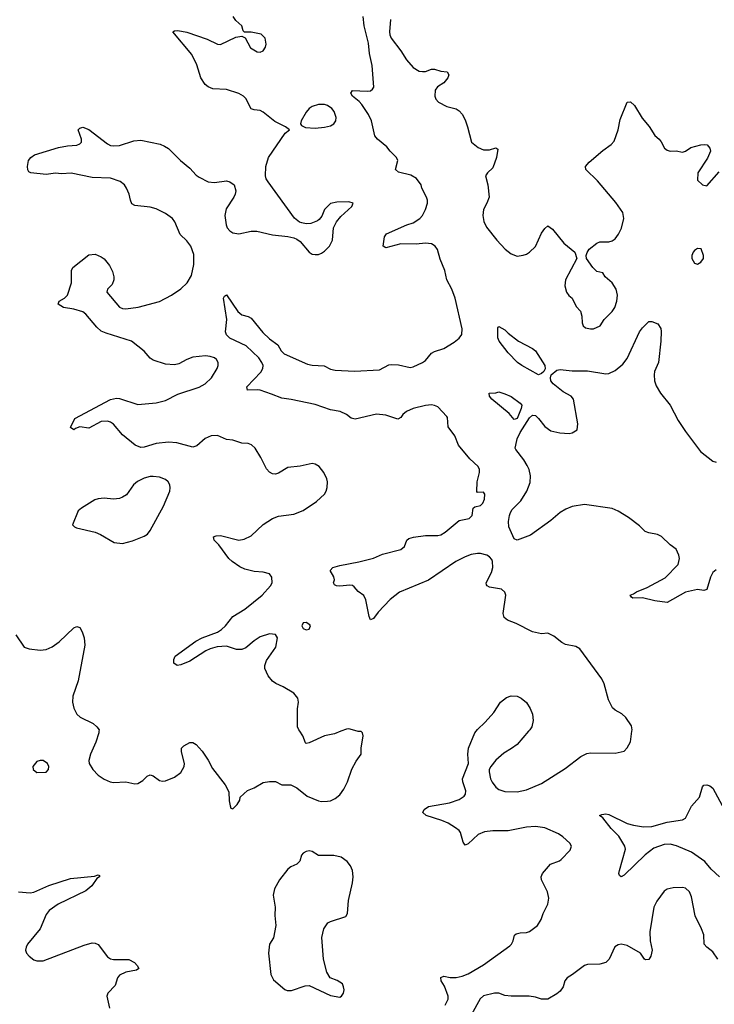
# Model space of a CAD drawing. Header units: inches. Extents: x 1449094 to 1618372, y 389908 to 534307.
# Tile 338 of 494: x 1560917 to 1565459, y 488216 to 494650. Entities that reach past the tile are written whole.
import ezdxf

# ---------------------------------------------------------------- set-up
doc = ezdxf.new("R2010")
doc.units = ezdxf.units.IN
doc.header["$MEASUREMENT"] = 0
doc.layers.add('B5468', color=7, linetype='Continuous')
doc.layers.add('B5469', color=7, linetype='Continuous')

msp = doc.modelspace()

# ---------------------------------------------------------------- linework, layer by layer
at = {"layer": 'B5468', "color": 5}
for points, elevation in [([(1561435.2, 490000), (1561434.9, 489990), (1561415.8, 489930), (1561380.4, 489850), (1561368, 489810), (1561370.5, 489790), (1561394.9, 489750), (1561430, 489714.4), (1561470, 489686.4), (1561508.9, 489668.9), (1561530, 489664.4), (1561610, 489670.4), (1561670, 489656), (1561690, 489658), (1561721.5, 489678.5), (1561750, 489706.8), (1561770, 489716.3), (1561790, 489708), (1561830, 489679.5), (1561850, 489673.7), (1561870, 489675.3), (1561930, 489699.5), (1561969.7, 489730.3), (1561992.3, 489770), (1561994.5, 489790), (1561974, 489866), (1561974, 489890), (1561990, 489906), (1562030, 489926), (1562050, 489926), (1562070, 489914.8), (1562110, 489870.8), (1562150, 489811), (1562178, 489758), (1562261, 489650), (1562283.6, 489603.6), (1562286, 489546), (1562292.7, 489512.7), (1562298, 489498), (1562310, 489494), (1562338, 489522), (1562355.3, 489550), (1562358, 489570), (1562406.3, 489613.7), (1562449.1, 489630.9), (1562510, 489664.7), (1562550, 489671), (1562590, 489671), (1562630, 489651.3), (1562690, 489650.8), (1562730, 489630.8), (1562796.5, 489576.5), (1562870, 489545.7), (1562890, 489541.1), (1562930, 489542.4), (1562950, 489546), (1562979.7, 489560.3), (1563010, 489584), (1563037.1, 489622.9), (1563059.5, 489670), (1563087.9, 489752.1), (1563116.2, 489803.8), (1563149, 489850), (1563149.3, 489890.7), (1563162, 489970), (1563158, 489990), (1563150, 489998), (1563130, 489998), (1563123.1, 490000)], 560), ([(1563016.8, 490000), (1562975.8, 489984.2), (1562910, 489969.7), (1562810, 489923.6), (1562790, 489921.2), (1562784.8, 489924.8), (1562769.4, 489969.4), (1562748.7, 490000)], 560), ([(1563698.4, 488210), (1563719.5, 488250), (1563719.5, 488270), (1563694.5, 488334.5), (1563673.2, 488370), (1563670, 488391.3), (1563690, 488400.7), (1563732.1, 488392.1), (1563770, 488392), (1563810, 488399.5), (1563850, 488414.4), (1563950, 488474.9), (1564121.8, 488598.2), (1564133.3, 488610), (1564143, 488630), (1564151.4, 488668.6), (1564162.2, 488677.7), (1564190, 488684.2), (1564230, 488686), (1564250, 488692.7), (1564302, 488730), (1564327.2, 488770), (1564340.4, 488810), (1564369.7, 488870), (1564376.3, 488910), (1564367.8, 488950), (1564329.6, 489030), (1564327.3, 489050), (1564334.5, 489070), (1564388.2, 489131.8), (1564446.3, 489153.7), (1564457.5, 489162.5), (1564516.6, 489223.4), (1564525.2, 489250), (1564514.5, 489270), (1564469.4, 489310), (1564439.5, 489330), (1564350, 489369.7), (1564290, 489378.9), (1564230, 489373.1), (1564110, 489349.8), (1564010, 489349.7), (1563956.7, 489343.3), (1563915.3, 489324.8), (1563850, 489265.2), (1563830, 489255.3), (1563816, 489276), (1563798.5, 489338.5), (1563790.9, 489350.9), (1563767.6, 489370), (1563719.1, 489399.1), (1563677.1, 489417.1), (1563574, 489450), (1563554, 489470), (1563561.2, 489490), (1563590, 489508), (1563727.1, 489532.9), (1563790, 489553.7), (1563823.3, 489576.7), (1563831.3, 489590), (1563834.3, 489610), (1563814.7, 489670), (1563813, 489690), (1563851.6, 489790), (1563847, 489850), (1563851.8, 489890), (1563894, 489990), (1563901.1, 490000)], 540), ([(1564243.8, 490000), (1564170, 489914.3), (1564133.3, 489886.7), (1564082.2, 489857.8), (1564029.3, 489810.7), (1563997.4, 489770), (1563987.6, 489750), (1563985.8, 489734.2), (1563995.3, 489690), (1564006.9, 489666.9), (1564030, 489634.4), (1564050, 489618.7), (1564090, 489606), (1564170, 489604), (1564230, 489617.7), (1564330, 489658.3), (1564483.3, 489756.7), (1564585.4, 489834.6), (1564625.8, 489854.2), (1564650, 489859.3), (1564810, 489857.1), (1564870, 489870.8), (1564890, 489891), (1564910, 489931.3), (1564920.1, 490000)], 540), ([(1565492.2, 489050), (1565438.9, 489098.9), (1565396.8, 489150), (1565310, 489210.4), (1565212.1, 489252.1), (1565170, 489262.2), (1565130, 489261.2), (1565063.5, 489236.5), (1565006.9, 489193.1), (1564870, 489059.1), (1564850, 489049.7), (1564838.4, 489058.4), (1564834.7, 489070), (1564838.5, 489090), (1564877.2, 489230), (1564873.7, 489250), (1564835, 489315), (1564784.9, 489364.9), (1564730, 489435.3), (1564708.7, 489450), (1564724.1, 489455.9), (1564750, 489460.5), (1564770, 489457.1), (1564890, 489397.8), (1564930, 489385.8), (1564995.5, 489375.5), (1565050, 489378.9), (1565150, 489405.4), (1565250, 489421.3), (1565270, 489432.2), (1565308.8, 489510), (1565362, 489570), (1565382, 489638), (1565390, 489647.3), (1565409.5, 489650.5), (1565430, 489644.4), (1565450, 489628), (1565510, 489515.5)], 520), ([(1560910, 488952), (1560984.3, 488944.3), (1561010, 488947.9), (1561108.1, 488991.9), (1561250, 489038.2), (1561406.8, 489053.2), (1561430, 489062), (1561438, 489058), (1561438, 489050), (1561421.4, 489038.6), (1561388.5, 488990), (1561350, 488957.7), (1561169.5, 488870.5), (1561109, 488830), (1561090, 488802), (1561051.1, 488708.9), (1560968.5, 488610), (1560958.4, 488590), (1560954.9, 488570), (1560961.6, 488550), (1560979.1, 488530), (1561010, 488506.4), (1561030, 488499.3), (1561070, 488499.3), (1561337.9, 488602.1), (1561390, 488616.9), (1561410, 488615.5), (1561430, 488606.9), (1561490, 488526.7), (1561510, 488513.2), (1561530, 488509.3), (1561630, 488509.2), (1561667, 488490), (1561686, 488470), (1561696.3, 488450), (1561681.7, 488438.3), (1561610, 488425.7), (1561570, 488407.3), (1561555.5, 488390), (1561540.7, 488339.3), (1561492.4, 488290), (1561487, 488270), (1561503.1, 488190)], 540), ([(1565481.2, 488510), (1565450, 488559), (1565409, 488590), (1565392.7, 488610), (1565389.4, 488670.6), (1565376.2, 488710), (1565334.6, 488794.6), (1565310, 488918), (1565297.2, 488950), (1565270, 488975.1), (1565250, 488979.3), (1565190, 488977.2), (1565150.7, 488969.3), (1565130, 488955.3), (1565082.8, 488890), (1565062.8, 488850), (1565036.4, 488690), (1565040.4, 488630), (1565053, 488570), (1565044.9, 488530), (1565030, 488509.4), (1565010, 488506), (1565002, 488510), (1564977.2, 488550), (1564890, 488599.3), (1564850, 488609.2), (1564830, 488605.2), (1564808.3, 488591.7), (1564770.7, 488510), (1564750.4, 488489.6), (1564710, 488478), (1564630, 488477.2), (1564610, 488469), (1564531, 488410), (1564496, 488390), (1564480.7, 488370), (1564470.5, 488329.5), (1564450, 488302), (1564430, 488284), (1564370.6, 488249.4), (1564330, 488249), (1564290, 488262), (1564248.9, 488268.9), (1564130, 488269.5), (1564090, 488274.5), (1564050, 488289.5), (1564022, 488290), (1563950, 488271.8), (1563928.5, 488251.5), (1563870.8, 488150)], 540)]:
    msp.add_lwpolyline(points, dxfattribs=dict(at, elevation=elevation))
at = {"layer": 'B5468', "color": 5, "elevation": 560}
for points in [[(1561070, 489808.7), (1561050, 489808.7), (1561030, 489802), (1561002.8, 489770), (1561004.7, 489750), (1561030, 489731.3), (1561090, 489734), (1561106, 489750), (1561108, 489770), (1561098, 489790)], [(1562810, 489219.6), (1562790, 489215.4), (1562770, 489202.9), (1562759.5, 489190), (1562748.1, 489151.9), (1562738.8, 489141.2), (1562728.2, 489131.8), (1562690, 489115.1), (1562670, 489099.3), (1562615.5, 489030), (1562582, 488970), (1562574, 488930), (1562586.8, 488850), (1562584.5, 488795.5), (1562590.8, 488730), (1562576, 488650), (1562550.7, 488609.3), (1562542.8, 488550), (1562558, 488410), (1562576.1, 488376.1), (1562650, 488312), (1562665.4, 488305.4), (1562694.6, 488305.4), (1562783.1, 488336.9), (1562810, 488338), (1562950, 488274), (1563010, 488262.8), (1563022, 488270), (1563034, 488290), (1563039, 488310), (1563035.3, 488330), (1563028, 488350), (1562991.9, 488371.9), (1562948, 488390), (1562925.2, 488425.2), (1562902.7, 488510), (1562893.6, 488653.6), (1562905.2, 488710), (1562932.5, 488747.5), (1562950, 488757.3), (1563048.7, 488790), (1563060.9, 488810), (1563066.3, 488893.7), (1563093.2, 489010), (1563097.2, 489050), (1563093.2, 489090), (1563080.2, 489120.2), (1563059, 489150), (1563018, 489178), (1562970, 489189.4), (1562870, 489189.3), (1562830, 489215.1)]]:
    msp.add_lwpolyline(points, close=True, dxfattribs=at)
at = {"layer": 'B5469', "color": 5}
for points, elevation in [([(1562748.7, 490000), (1562742, 490010), (1562734, 490030), (1562732.5, 490147.5), (1562739, 490190), (1562736.5, 490216.5), (1562709.3, 490249.3), (1562639, 490290), (1562591.3, 490311.3), (1562570, 490326.6), (1562542.2, 490362.2), (1562520.5, 490410), (1562520.5, 490430), (1562530, 490462.8), (1562591.8, 490550), (1562602.7, 490610), (1562590, 490633.2), (1562550, 490637.6), (1562490, 490616.9), (1562450, 490591.5), (1562395.3, 490544.7), (1562370, 490534), (1562335.5, 490535.5), (1562270, 490556.4), (1562209, 490551), (1562161.3, 490538.7), (1562133.6, 490526.4), (1562030, 490458), (1561970, 490434), (1561946, 490430), (1561924.7, 490444.7), (1561925.2, 490470), (1561934, 490490), (1562069.2, 490590), (1562109.2, 490610), (1562210, 490648.5), (1562235.5, 490664.5), (1562262.9, 490690), (1562310.9, 490749.1), (1562390, 490797.1), (1562501.6, 490890), (1562557.6, 490950), (1562567, 490970), (1562566.6, 491006.6), (1562549.5, 491029.5), (1562510, 491040.5), (1562450, 491043.6), (1562390, 491059.7), (1562355.3, 491075.3), (1562305.6, 491110), (1562283.5, 491130), (1562218.4, 491218.4), (1562189.5, 491250), (1562184, 491270), (1562202, 491278), (1562230, 491279.3), (1562349.1, 491249.1), (1562385.6, 491254.4), (1562430, 491277.6), (1562507.9, 491352), (1562570, 491390.4), (1562610, 491406.4), (1562710, 491418), (1562770, 491443), (1562858.6, 491501.4), (1562909.6, 491550.4), (1562921.2, 491570), (1562926.8, 491593.2), (1562929.4, 491630), (1562926, 491650), (1562906.6, 491690), (1562876, 491730), (1562850, 491744.5), (1562830, 491749.6), (1562750, 491731.6), (1562670, 491723.7), (1562610, 491686), (1562590, 491679.3), (1562570, 491682.7), (1562550, 491693.2), (1562530, 491714), (1562493.3, 491790), (1562456.9, 491850), (1562432.4, 491872.4), (1562410, 491879.8), (1562370, 491882.2), (1562310, 491902.6), (1562270, 491907.6), (1562210, 491932.3), (1562170, 491929.7), (1562130, 491912.8), (1562075, 491865), (1562050, 491856.9), (1561944.9, 491884.9), (1561890, 491888.7), (1561810, 491880.6), (1561730, 491856.9), (1561710, 491855.3), (1561672.8, 491870), (1561590, 491937), (1561530, 492007.6), (1561510, 492020.5), (1561490, 492026.6), (1561450, 492025.1), (1561370, 491980.9), (1561310, 491989), (1561281, 491979), (1561270, 491969), (1561250, 491986), (1561276.4, 492043.6), (1561510, 492168.4), (1561550, 492175.8), (1561570, 492174.4), (1561690, 492136.4), (1561810, 492146.7), (1561870, 492162.6), (1561950, 492202.6), (1562090, 492248.8), (1562130, 492270.4), (1562171.5, 492310), (1562207.8, 492370), (1562214.3, 492390), (1562214.3, 492410), (1562202.9, 492430), (1562190, 492439.7), (1562162, 492450), (1562132.9, 492452.9), (1562050, 492444.4), (1562010.7, 492430), (1561958.3, 492401.7), (1561930, 492394.7), (1561870, 492398.9), (1561790, 492424), (1561770, 492438), (1561730, 492484.7), (1561647.3, 492550), (1561481.5, 492601.5), (1561450, 492615.5), (1561421.2, 492641.2), (1561350, 492724.7), (1561330, 492741.1), (1561270, 492758.9), (1561204, 492770), (1561168.7, 492790), (1561175.3, 492810), (1561209, 492830), (1561229.5, 492850.5), (1561255.1, 492930), (1561256, 493010), (1561264, 493030), (1561370, 493114), (1561410, 493117.3), (1561450, 493100.7), (1561470, 493086.8), (1561504.7, 493044.7), (1561524.1, 493004.1), (1561533.4, 492970), (1561533.4, 492950), (1561520.7, 492919.3), (1561491.3, 492890), (1561486, 492870), (1561570, 492771), (1561590, 492762), (1561610, 492760.4), (1561690.5, 492770.5), (1561830, 492808.7), (1561910, 492850.3), (1561970, 492891.7), (1562012.6, 492930), (1562040.9, 492979.1), (1562056.2, 493050), (1562055.9, 493115.9), (1562036.4, 493170), (1562010, 493205.4), (1561967.3, 493247.3), (1561931.6, 493330), (1561916.8, 493350), (1561870, 493383.8), (1561810, 493414.8), (1561770, 493425.1), (1561670, 493435.1), (1561650, 493447), (1561640.5, 493470), (1561632.4, 493510), (1561614.5, 493550), (1561602.7, 493570), (1561573.4, 493593.4), (1561510, 493614.1), (1561390, 493618.7), (1561254, 493646), (1561190, 493642.9), (1561150, 493647.3), (1561090, 493638.9), (1560989.4, 493649.4), (1560976.5, 493656.5), (1560969.5, 493669.5), (1560967.6, 493690), (1560975.1, 493730), (1560989.2, 493750), (1561013.6, 493766.4), (1561170, 493814.9), (1561230, 493826), (1561289.6, 493830.4), (1561310, 493838.8), (1561321.2, 493850), (1561320.9, 493870), (1561299, 493930), (1561310, 493941), (1561330, 493947.3), (1561370, 493932.7), (1561490, 493838.4), (1561510, 493828.4), (1561530, 493824.9), (1561570, 493828.5), (1561662.2, 493857.7), (1561710, 493863.7), (1561835.4, 493835.4), (1561864.4, 493824.4), (1561890, 493808.2), (1561969.3, 493729.3), (1562030, 493680.4), (1562070, 493634.9), (1562090, 493621.3), (1562150, 493590.4), (1562190, 493586.7), (1562270, 493596.4), (1562291, 493590), (1562318.8, 493570), (1562330.6, 493530.6), (1562325.5, 493510), (1562317.1, 493490), (1562266.8, 493413.2), (1562257.4, 493370), (1562266, 493310), (1562274.6, 493290), (1562290.4, 493270), (1562310, 493257.4), (1562350, 493250.3), (1562430, 493268.5), (1562468.5, 493268.5), (1562570, 493243), (1562670, 493233.4), (1562710, 493224), (1562730, 493216), (1562750, 493201), (1562810.5, 493130.5), (1562830, 493118.8), (1562850, 493114.8), (1562870, 493114.8), (1562890, 493124), (1562910, 493137.3), (1562942.7, 493170), (1562962, 493210), (1562969.3, 493290), (1562989.2, 493330), (1563017.2, 493362.8), (1563089, 493430), (1563098, 493450), (1563070, 493459.3), (1562990, 493457), (1562950, 493449.2), (1562910.8, 493410), (1562893.2, 493366.8), (1562875.9, 493344.1), (1562864.9, 493335.1), (1562821.4, 493318.6), (1562790, 493316), (1562761.5, 493321.5), (1562747, 493327), (1562713.4, 493353.4), (1562540.7, 493590), (1562529.6, 493610), (1562525.1, 493630), (1562527.3, 493690), (1562544.2, 493750), (1562652.3, 493907.7), (1562682, 493930), (1562654, 493950), (1562584.5, 493984.5), (1562510, 494046.6), (1562490, 494056.3), (1562450, 494060.5), (1562430, 494067.3), (1562395.4, 494135.4), (1562380.7, 494150), (1562350, 494167.2), (1562270, 494193.7), (1562179.1, 494199.1), (1562150, 494211.6), (1562130, 494227.3), (1562100.4, 494270), (1562075.5, 494355.5), (1562042.2, 494422.2), (1561918, 494570), (1561930, 494578), (1561950, 494578.8), (1562010, 494568), (1562143.4, 494523.4), (1562210, 494490.7), (1562230, 494486.8), (1562330, 494536), (1562370, 494542), (1562392, 494532), (1562425.1, 494465.1), (1562470, 494439.1), (1562490, 494437.3), (1562510, 494446), (1562525.2, 494470), (1562529.3, 494490), (1562522.7, 494530), (1562495.3, 494555.3), (1562431.3, 494568.7), (1562387.3, 494567.3), (1562378, 494578), (1562368.7, 494610), (1562330, 494644), (1562313.2, 494670)], 560), ([(1564920.1, 490000), (1564921.6, 490010), (1564916.6, 490036.6), (1564881.2, 490090), (1564853.8, 490113.8), (1564810, 490137.2), (1564794.2, 490154.2), (1564766, 490206), (1564739.5, 490310), (1564722.7, 490342.7), (1564578.9, 490538.9), (1564554.3, 490554.3), (1564486.7, 490566.7), (1564461, 490581), (1564410, 490622.4), (1564370, 490640.7), (1564330, 490637.2), (1564270, 490649.5), (1564163.8, 490703.8), (1564106.2, 490726.2), (1564084.2, 490744.2), (1564078.4, 490770), (1564095.1, 490890), (1564089.6, 490909.6), (1564068, 490928), (1563990, 490942.9), (1563974, 490950), (1563970, 490958), (1563967.3, 490970), (1564001.8, 491038.2), (1564011.1, 491070), (1564008.5, 491108.5), (1564003.1, 491123.1), (1563990, 491139.7), (1563972.3, 491150), (1563930, 491161), (1563910, 491161), (1563870, 491155.2), (1563830, 491141), (1563768.1, 491110), (1563590, 490988.6), (1563400.4, 490910), (1563339.4, 490860.6), (1563262, 490778), (1563230, 490736), (1563210, 490729.3), (1563202, 490750), (1563179.3, 490859.3), (1563167.2, 490887.2), (1563130, 490914), (1563104.7, 490944.7), (1563092.5, 490952.5), (1563074.8, 490954.8), (1563010, 490948), (1562988, 490950), (1562976, 490956), (1562969.5, 490969.5), (1562974.5, 490990), (1562972, 491010), (1562946.6, 491050), (1562965.2, 491070), (1563010, 491083.6), (1563133.5, 491106.5), (1563229.7, 491130.3), (1563290, 491158), (1563410, 491188.7), (1563432.2, 491207.8), (1563447.3, 491250), (1563461.2, 491258.8), (1563491.7, 491268.3), (1563570, 491279.6), (1563650, 491279), (1563670, 491283.8), (1563699, 491301), (1563790, 491377.1), (1563855.1, 491390), (1563874.7, 491410), (1563882.9, 491457.1), (1563893.8, 491466.2), (1563930, 491475.3), (1563946, 491490), (1563956.1, 491516.1), (1563957.6, 491550), (1563950, 491562.7), (1563910, 491561.2), (1563906.3, 491566.3), (1563908.2, 491630), (1563923.5, 491690), (1563924.1, 491710), (1563913.8, 491730), (1563860.1, 491780.1), (1563785.3, 491870), (1563761.4, 491930), (1563719.1, 491990), (1563715.1, 492050), (1563710, 492057.6), (1563650, 492120.5), (1563630, 492129.7), (1563610, 492132.6), (1563570, 492128.4), (1563490, 492109.8), (1563447, 492090), (1563422.8, 492070), (1563409.3, 492050.7), (1563390, 492039.8), (1563310, 492064.8), (1563250, 492071.2), (1563110, 492039.1), (1563085.1, 492045.1), (1563054.5, 492070), (1563012.3, 492090), (1562950, 492099.8), (1562850, 492134.6), (1562692.1, 492167.9), (1562630, 492176), (1562564, 492204), (1562490, 492228), (1562470, 492231.8), (1562406, 492230), (1562402.7, 492250), (1562493.6, 492346.4), (1562507.6, 492370), (1562508.7, 492390), (1562500.9, 492410), (1562480.2, 492440.2), (1562397.9, 492517.9), (1562290, 492569.8), (1562269.6, 492590), (1562263.7, 492610), (1562271.9, 492691.9), (1562249.4, 492830), (1562256.4, 492843.6), (1562268.7, 492851.3), (1562343.4, 492743.4), (1562370, 492720.7), (1562410, 492710.4), (1562430, 492700.5), (1562506.7, 492606.7), (1562550, 492565.5), (1562604.6, 492524.6), (1562626.5, 492486.5), (1562645.4, 492465.4), (1562798.6, 492398.6), (1562830, 492391.4), (1562907.2, 492387.2), (1562950, 492366.7), (1562978.7, 492358.7), (1563105.7, 492354.3), (1563270, 492363), (1563330, 492394.9), (1563350, 492397.1), (1563393.8, 492393.8), (1563470, 492378), (1563490, 492381.6), (1563551, 492409), (1563570, 492423.8), (1563610, 492470.3), (1563630, 492481.1), (1563690, 492500.3), (1563758, 492542), (1563790, 492568.2), (1563807, 492593), (1563809.7, 492630.3), (1563763.9, 492830), (1563741.9, 492890), (1563709.2, 492950), (1563696.9, 493010), (1563665.3, 493085.3), (1563648.2, 493148.2), (1563634.6, 493170), (1563610, 493185), (1563570, 493189.9), (1563510, 493184.1), (1563410, 493184.2), (1563310, 493159.3), (1563294, 493170), (1563302.9, 493230), (1563316, 493250), (1563449.2, 493310), (1563490, 493323.1), (1563533.3, 493350), (1563550, 493370.5), (1563570, 493410.5), (1563582.5, 493450), (1563583.1, 493470), (1563577.8, 493490), (1563547.4, 493550), (1563543.1, 493570), (1563512.3, 493612.3), (1563473.5, 493633.5), (1563394, 493654), (1563375.1, 493670), (1563389.7, 493730), (1563380.5, 493750), (1563339.5, 493790), (1563318, 493818), (1563256, 493870), (1563239.3, 493890), (1563216.9, 493990), (1563196.9, 494030), (1563154.6, 494094.6), (1563135.6, 494115.6), (1563092, 494150), (1563082.7, 494170), (1563093.2, 494186.8), (1563190, 494182.4), (1563210, 494186), (1563223.9, 494196.1), (1563231.6, 494210), (1563222.7, 494350), (1563205.2, 494430), (1563197.2, 494497.2), (1563170, 494609), (1563162.5, 494670)], 540), ([(1563340.7, 494650), (1563334.9, 494570), (1563337.1, 494550), (1563346, 494530), (1563410, 494447.3), (1563447.1, 494387.1), (1563490, 494336.4), (1563530, 494313.7), (1563550, 494310.3), (1563570, 494312.2), (1563610, 494326.4), (1563630, 494326.4), (1563670, 494314.4), (1563711.3, 494310), (1563722, 494290), (1563717.1, 494270), (1563690, 494238), (1563649.1, 494210.9), (1563632.7, 494190), (1563630.4, 494150), (1563638, 494130), (1563656.3, 494110), (1563710, 494082.4), (1563770, 494068.2), (1563790, 494054.9), (1563810, 494033.4), (1563830, 493994.8), (1563845.3, 493950), (1563870.7, 493850), (1563914.6, 493814.6), (1563950, 493800.3), (1563990, 493800.3), (1564030, 493812.4), (1564042.8, 493802.8), (1564034.6, 493750), (1564010, 493680.9), (1563974.8, 493650), (1563963, 493630), (1563977.3, 493570), (1563987.7, 493490), (1563972.4, 493450), (1563950.3, 493410), (1563944.9, 493370), (1563951.6, 493331.6), (1563970, 493293.4), (1564037.6, 493210), (1564090.4, 493150), (1564130, 493119.6), (1564170, 493105.7), (1564209.6, 493110.3), (1564230, 493117.1), (1564250, 493130.4), (1564290, 493168.2), (1564330, 493256), (1564350, 493286), (1564370, 493302), (1564401.4, 493281.4), (1564474.8, 493190), (1564546, 493130), (1564561, 493090), (1564486.7, 492950), (1564481.3, 492910), (1564492.4, 492870), (1564508.1, 492848.1), (1564530.2, 492830.2), (1564555.5, 492775.5), (1564584.9, 492744.9), (1564593.5, 492713.5), (1564595.8, 492670), (1564602.4, 492650), (1564617.4, 492637.4), (1564650, 492628.8), (1564670, 492630.4), (1564712.3, 492650), (1564738.7, 492690), (1564790, 492742.4), (1564808.2, 492770), (1564821, 492810), (1564826, 492850), (1564817.4, 492890), (1564790, 492929.6), (1564745.2, 492970), (1564730, 492995.3), (1564690, 493003.7), (1564663.7, 493030), (1564624, 493090), (1564622, 493110), (1564628.4, 493128.4), (1564641.2, 493150), (1564690, 493190.6), (1564710, 493198), (1564770, 493198), (1564790, 493203.8), (1564810, 493218.4), (1564832.4, 493247.6), (1564852.2, 493287.8), (1564867.4, 493350), (1564861.1, 493390), (1564815.2, 493455.2), (1564696.1, 493596.1), (1564619, 493670), (1564617.2, 493690), (1564640.1, 493719.9), (1564730, 493794.8), (1564785.4, 493834.6), (1564803.9, 493856.1), (1564830.9, 493929.1), (1564843.1, 493996.9), (1564890, 494111.3), (1564910, 494113), (1564936.5, 494090), (1564986.8, 494006.8), (1565032.1, 493952.1), (1565070, 493893), (1565098, 493870), (1565111.7, 493851.7), (1565134, 493810), (1565150, 493796.3), (1565170, 493790.6), (1565210, 493794), (1565250, 493784.9), (1565270, 493790.8), (1565304.6, 493815.4), (1565370, 493832.7), (1565394.4, 493834.4), (1565413, 493833), (1565430, 493811.3), (1565434.8, 493790), (1565415.2, 493744.8), (1565350.8, 493650), (1565350, 493602), (1565382, 493570), (1565410, 493564.7), (1565490, 493656)], 540), ([(1565470, 491055.6), (1565450, 491037), (1565433.9, 491006.1), (1565410, 490926), (1565390, 490920.9), (1565350, 490926.6), (1565270, 490909.4), (1565150, 490841.2), (1565070, 490851.6), (1564990, 490871.6), (1564926, 490870), (1564916.4, 490876.4), (1564908.7, 490890), (1564930, 490897.3), (1564950, 490912.2), (1565019.8, 490940.2), (1565137, 491003), (1565221.6, 491090), (1565231.6, 491130), (1565227.6, 491150), (1565209.4, 491190), (1565170, 491217.6), (1565113.5, 491273.5), (1565086.5, 491286.5), (1565030, 491297), (1565006, 491306), (1564970, 491341.7), (1564896.9, 491396.9), (1564830, 491438), (1564790, 491455.8), (1564610, 491481.4), (1564530, 491468.2), (1564488.3, 491451.7), (1564452, 491430), (1564390, 491378), (1564258, 491282), (1564170.4, 491249.6), (1564150, 491257.2), (1564116.2, 491336.2), (1564113.6, 491370), (1564120.5, 491410), (1564125.7, 491430), (1564137.6, 491450), (1564193.9, 491506.1), (1564234, 491570), (1564253.9, 491626.1), (1564256.4, 491670), (1564248.3, 491710), (1564235.9, 491735.9), (1564213.4, 491773.4), (1564161.1, 491841.1), (1564157.6, 491850), (1564160.5, 491870), (1564170.9, 491910), (1564188.5, 491951.5), (1564250, 492048.2), (1564270, 492065.3), (1564290, 492063.8), (1564310, 492044.9), (1564350, 491992.7), (1564390, 491963.1), (1564449.5, 491950.5), (1564510, 491946.8), (1564530, 491950.8), (1564562, 491970), (1564566, 492010), (1564538.9, 492170), (1564522.9, 492190), (1564470, 492218.2), (1564405.3, 492270), (1564390.7, 492290.7), (1564387.1, 492310), (1564392.1, 492330), (1564430, 492359.7), (1564450, 492363.6), (1564530, 492354.4), (1564630, 492355.6), (1564750, 492334.8), (1564770, 492338.8), (1564810, 492357.3), (1564860.5, 492399.5), (1564890, 492435.5), (1564970, 492610.6), (1564990, 492637.3), (1565030, 492678), (1565050, 492678), (1565090, 492662), (1565110, 492632), (1565111.8, 492611.8), (1565110.2, 492550), (1565094, 492410), (1565068.7, 492350), (1565064.6, 492330), (1565066.9, 492290), (1565078, 492258), (1565107, 492210), (1565170.9, 492130.9), (1565222.9, 492030), (1565270, 491958), (1565368.4, 491828.4), (1565450, 491764.4), (1565470, 491759.3)], 520), ([(1560890.7, 490630), (1560946, 490550), (1560978.4, 490538.4), (1561050, 490530.3), (1561090, 490534.3), (1561130, 490552.6), (1561174.6, 490585.4), (1561270, 490677), (1561290, 490685.3), (1561310, 490678), (1561325.5, 490650), (1561338.2, 490610), (1561343.8, 490563.8), (1561298.8, 490330), (1561264.7, 490230), (1561262.8, 490190), (1561270.2, 490150.2), (1561291.5, 490111.5), (1561313, 490093), (1561397.3, 490050), (1561422, 490030), (1561435.5, 490010), (1561435.2, 490000)], 560), ([(1563901.1, 490000), (1563910, 490012.7), (1563960.5, 490059.5), (1564017.7, 490122.3), (1564060.9, 490190), (1564099.4, 490220.6), (1564130, 490232), (1564168.9, 490228.9), (1564196.7, 490216.7), (1564230, 490187.3), (1564255.5, 490150), (1564270, 490112), (1564273.7, 490070), (1564264.9, 490030), (1564252.4, 490010), (1564243.8, 490000)], 540), ([(1563123.1, 490000), (1563070, 490015.3), (1563054.6, 490014.6), (1563016.8, 490000)], 560)]:
    msp.add_lwpolyline(points, dxfattribs=dict(at, elevation=elevation))
for points, elevation in [([(1562870, 494095.8), (1562830, 494083.6), (1562810, 494069.5), (1562790, 494044.5), (1562757.1, 493990), (1562754, 493970), (1562758.8, 493958.8), (1562785.1, 493945.1), (1562850, 493940.3), (1562910, 493946.7), (1562950, 493957), (1562971.6, 493970), (1562983.6, 493990), (1562985.6, 494010), (1562973, 494050), (1562957.6, 494070), (1562930, 494089.6), (1562910, 494095.4)], 560), ([(1565350, 493154), (1565330, 493142), (1565321, 493130), (1565311, 493110), (1565311, 493090), (1565330, 493058), (1565350, 493051.3), (1565370, 493066), (1565389, 493090), (1565389, 493110), (1565372.1, 493152.1)], 540), ([(1564310, 492329.8), (1564199.3, 492390), (1564172.7, 492410), (1564110, 492472.7), (1564051.6, 492550), (1564043.1, 492570), (1564043.2, 492636.8), (1564050, 492644.7), (1564090, 492622.8), (1564110, 492601), (1564178, 492550), (1564270, 492501), (1564290, 492486), (1564351.2, 492390), (1564352.6, 492367.4), (1564343.7, 492350), (1564330, 492337.4)], 520), ([(1564150, 492038.4), (1564117.2, 492077.2), (1564004, 492170), (1563988.7, 492190), (1563986, 492210), (1564030, 492212), (1564050, 492218), (1564090, 492206), (1564130, 492186.8), (1564190, 492144), (1564199.3, 492130), (1564197, 492110), (1564170, 492043.6)], 520), ([(1561790, 491665.1), (1561770, 491664.7), (1561730, 491653), (1561687.1, 491632.9), (1561661.6, 491610), (1561614.9, 491545.1), (1561590, 491529.2), (1561570, 491521.2), (1561530, 491516), (1561470, 491522.7), (1561430, 491519.3), (1561408.2, 491511.8), (1561321.7, 491458.3), (1561299.9, 491440.1), (1561262.8, 491350), (1561275.9, 491335.9), (1561288.5, 491328.5), (1561410, 491300.7), (1561445.5, 491285.5), (1561534.4, 491234.4), (1561590, 491227.3), (1561654.8, 491245.2), (1561730, 491274.8), (1561751.7, 491288.3), (1561770, 491311.3), (1561858, 491470), (1561898.4, 491570), (1561901.6, 491590), (1561897.6, 491610), (1561887, 491630), (1561870, 491645.1), (1561830, 491661.3)], 580), ([(1562790, 490712), (1562770, 490708), (1562761, 490690), (1562770, 490672), (1562790, 490662.8), (1562810, 490666.8), (1562819, 490690), (1562814.8, 490694.8)], 560)]:
    msp.add_lwpolyline(points, close=True, dxfattribs=dict(at, elevation=elevation))

doc.saveas('drawing.dxf')
